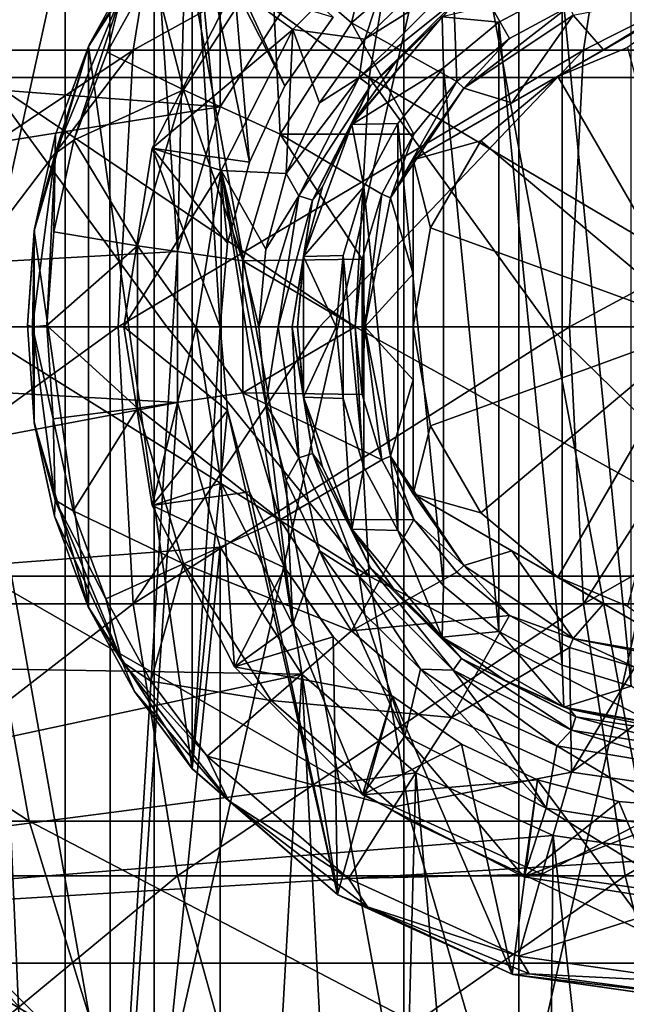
# Model space of a CAD drawing. Header units: metres. Extents: x 26 to 263, y -109 to 109.
# Tile 412 of 656: x 84.46 to 87.61, y -3.51 to 1.59. Entities that reach past the tile are written whole.
import ezdxf

# ---------------------------------------------------------------- set-up
doc = ezdxf.new("R2010")
doc.units = ezdxf.units.M
doc.layers.add('solid_500750', color=7, linetype='CONTINUOUS')

msp = doc.modelspace()

# ---------------------------------------------------------------- linework, layer by layer
at = {"layer": 'solid_500750'}
for points in [[(85.278091, 0.391668, 11.5), (84.695251, 9.066385, 11.5), (85.498596, 9.320136, 11.5)], [(85.498405, 1.142078, 11.5), (85.278091, 0.391668, 11.5), (85.498596, 9.320136, 11.5)], [(85.921898, 1.800979, 11.5), (85.498405, 1.142078, 11.5), (85.498596, 9.320136, 11.5)], [(83.916595, 8.743465, 11.5), (84.695251, 9.066385, 11.5), (84.695145, -9.066348, 11.5)], [(85.278091, 0.391668, 11.5), (84.695145, -9.066348, 11.5), (84.695251, 9.066385, 11.5)], [(83.916595, 8.743465, 11.5), (84.695145, -9.066348, 11.5), (83.916489, -8.743419, 11.5)], [(83.31263, -4.220759, -14.426236), (83.312439, 4.16214, -14.426835), (85.157562, 4.16214, -14.900583)], [(85.157677, -4.220759, -14.899963), (83.31263, -4.220759, -14.426236), (85.157562, 4.16214, -14.900583)], [(85.157677, -4.220759, -14.899963), (85.157562, 4.16214, -14.900583), (87.047516, 4.16214, -15.139339)], [(87.047554, -4.220759, -15.13871), (85.157677, -4.220759, -14.899963), (87.047516, 4.16214, -15.139339)], [(87.047554, -4.220759, -15.13871), (87.047516, 4.16214, -15.139339), (88.952484, 4.16214, -15.139339)], [(88.952446, -4.220759, -15.13871), (87.047554, -4.220759, -15.13871), (88.952484, 4.16214, -15.139339)], [(83.457756, 4.126902, -10.965952), (83.457993, -4.185025, -10.965374), (84.928116, -4.185025, -11.464415)], [(84.927956, 4.126902, -11.465018), (83.457756, 4.126902, -10.965952), (84.928116, -4.185025, -11.464415)], [(84.927956, 4.126902, -11.465018), (84.928116, -4.185025, -11.464415), (86.450806, -4.185025, -11.767296)], [(86.450722, 4.126902, -11.767916), (84.927956, 4.126902, -11.465018), (86.450806, -4.185025, -11.767296)], [(86.450722, 4.126902, -11.767916), (86.450806, -4.185025, -11.767296), (88, -4.185025, -11.868835)], [(88, 4.126902, -11.869461), (86.450722, 4.126902, -11.767916), (88, -4.185025, -11.868835)], [(85.277451, 2.847009, 83.041084), (83.229004, 2.847009, 79.829071), (82.985962, 1.435788, 79.969536)], [(85.047592, 1.435788, 83.202217), (85.277451, 2.847009, 83.041084), (82.985962, 1.435788, 79.969536)], [(87.598305, 2.847009, 86.062134), (85.277451, 2.847009, 83.041084), (85.047592, 1.435788, 83.202217)], [(87.383377, 1.435788, 86.242706), (87.598305, 2.847009, 86.062134), (85.047592, 1.435788, 83.202217)], [(90.173882, 2.847009, 88.869194), (87.598305, 2.847009, 86.062134), (87.383377, 1.435788, 86.242706)], [(89.975525, 1.435788, 89.067825), (90.173882, 2.847009, 88.869194), (87.383377, 1.435788, 86.242706)], [(84.508209, 2.563069, 79.089783), (84.279808, 1.293583, 79.221779), (82.807419, 2.563069, 75.825729)], [(86.271263, 1.293583, 82.344437), (84.279808, 1.293583, 79.221779), (84.508209, 2.563069, 79.089783)], [(86.487274, 2.563069, 82.193008), (86.271263, 1.293583, 82.344437), (84.508209, 2.563069, 79.089783)], [(88.52755, 1.293583, 85.281441), (86.271263, 1.293583, 82.344437), (86.487274, 2.563069, 82.193008)], [(88.72953, 2.563069, 85.111748), (88.52755, 1.293583, 85.281441), (86.487274, 2.563069, 82.193008)], [(86.180298, 1.576781, 10.094596), (85.763634, 1.93782, 10.370151), (86.400169, 2.489382, 10.370151)], [(86.180298, 1.576781, 10.094596), (86.400169, 2.489382, 10.370151), (86.698242, 2.025579, 10.094596)], [(85.354874, -2.292012, 11.5), (85.354874, 2.292012, 11.5), (84.816292, 1.453953, 11.5)], [(84.821999, 1.466389, 11.1), (84.816292, 1.453953, 11.5), (85.354874, 2.292012, 11.5)], [(85.064064, 1.905324, 11.1), (84.821999, 1.466389, 11.1), (85.354874, 2.292012, 11.5)], [(85.500031, 0, 11.5), (85.354874, 2.292012, 11.5), (85.354874, -2.292012, 11.5)], [(85.834938, 1.25, 11.5), (86.084816, 1.606864, 11.5), (85.354874, 2.292012, 11.5)], [(85.650818, 0.855169, 11.5), (85.834938, 1.25, 11.5), (85.354874, 2.292012, 11.5)], [(85.538025, 0.434218, 11.5), (85.650818, 0.855169, 11.5), (85.354874, 2.292012, 11.5)], [(85.500031, 0, 11.5), (85.538025, 0.434218, 11.5), (85.354874, 2.292012, 11.5)], [(85.876419, 1.543023, 15), (86.457184, 2.123742, 15), (85.572952, 1.763356, 14.783494)], [(86.249214, 1.491564, 15), (86.457184, 2.123742, 15), (85.876419, 1.543023, 15)], [(86.249214, 1.491564, 15), (86.537743, 1.77532, 15), (86.457184, 2.123742, 15)], [(86.180298, 1.576781, 10.094596), (86.698242, 2.025579, 10.094596), (86.727127, 1.27269, 10)], [(86.698242, 2.025579, 10.094596), (87.311256, 1.662988, 10), (86.999954, 1.496597, 10)], [(86.698242, 2.025579, 10.094596), (86.999954, 1.496597, 10), (86.727127, 1.27269, 10)], [(84.991135, 1.737171, 10.941886), (84.821999, 1.466389, 11.1), (85.064064, 1.905324, 11.1)], [(85.763634, 1.93782, 10.370151), (85.308281, 1.229268, 10.370151), (85.147942, 1.850887, 10.8)], [(85.809776, 1.000241, 10.094596), (85.308281, 1.229268, 10.370151), (85.763634, 1.93782, 10.370151)], [(85.809776, 1.000241, 10.094596), (85.763634, 1.93782, 10.370151), (86.180298, 1.576781, 10.094596)], [(85.308281, 1.229268, 10.370151), (84.912796, 1.424492, 10.8), (85.147942, 1.850887, 10.8)], [(84.991135, 1.737171, 10.941886), (85.147942, 1.850887, 10.8), (84.912796, 1.424492, 10.8)], [(87.629433, 1.863509, 18), (87.273056, 1.755425, 18), (87.629433, -1.863509, 18)], [(85.498405, 1.142078, 12.5), (85.921898, 1.800979, 12.5), (78.496536, 1.675065, 12.5)], [(85.498405, 1.142078, 12.5), (85.498405, 1.142078, 11.5), (85.921898, 1.800979, 11.5)], [(85.498405, 1.142078, 12.5), (85.921898, 1.800979, 11.5), (85.921898, 1.800979, 12.5)], [(84.991135, 1.737171, 10.941886), (84.740997, 0.968966, 10.8), (84.644043, 0.899226, 10.941886)], [(84.991135, 1.737171, 10.941886), (84.644043, 0.899226, 10.941886), (84.821999, 1.466389, 11.1)], [(84.991135, 1.737171, 10.941886), (84.912796, 1.424492, 10.8), (84.740997, 0.968966, 10.8)], [(85.146828, 0.927051, 12.788675), (85.572952, 1.763356, 12.788675), (85.650772, 0.85505, 12.5)], [(85.572952, 1.763356, 14.783494), (85.572952, 1.763356, 12.788675), (85.146828, 0.927051, 12.788675)], [(85.146828, 0.927051, 14.783494), (85.572952, 1.763356, 14.783494), (85.146828, 0.927051, 12.788675)], [(85.876419, 1.543023, 15), (85.572952, 1.763356, 14.783494), (85.146828, 0.927051, 14.783494)], [(85.572952, 1.763356, 12.788675), (86.084892, 1.606969, 12.5), (85.834938, 1.25, 12.5)], [(85.572952, 1.763356, 12.788675), (85.834938, 1.25, 12.5), (85.650772, 0.85505, 12.5)], [(86.706871, 1.779838, 15.026794), (86.249214, 1.491564, 15), (86.220161, 1.293128, 15.026794)], [(86.706871, 1.779838, 15.026794), (86.220161, 1.293128, 15.026794), (86.749931, 1.720571, 15.100091)], [(86.706871, 1.779838, 15.026794), (86.537743, 1.77532, 15), (86.249214, 1.491564, 15)], [(86.650146, 1.608693, 17.799999), (86.944588, 1.579882, 18), (87.273056, 1.755425, 18)], [(87.273056, 1.755425, 18), (86.944588, 1.579882, 18), (87.273056, -1.755425, 18)], [(87.273056, 1.755425, 18), (87.273056, -1.755425, 18), (87.629433, -1.863509, 18)], [(87.330383, 1.616794, 10), (88, 1.75, 10), (87.487656, 1.43625, 10.225127)], [(88, 1.75, 10), (88, 1.732051, 10.017949), (87.487656, 1.43625, 10.225127)], [(86.220161, 1.293128, 15.026794), (86.279427, 1.250068, 15.100091), (86.749931, 1.720571, 15.100091)], [(86.749931, 1.720571, 15.100091), (86.279427, 1.250068, 15.100091), (86.664825, 1.620895, 15.2)], [(88, 1.732051, 13.5), (87.25, 1.299038, 13.5), (86.5, 0.866025, 10.017949)], [(88, 1.732051, 13.5), (86.5, 0.866025, 10.017949), (87.012344, 1.161827, 10.225127)], [(88, 1.732051, 13.5), (87.012344, 1.161827, 10.225127), (87.487656, 1.43625, 10.225127)], [(88, 1.732051, 13.5), (87.611778, 1.448857, 13.5), (87.25, 1.299038, 13.5)], [(88, 1.732051, 13.5), (87.487656, 1.43625, 10.225127), (88, 1.732051, 10.017949)], [(85.498405, 1.142078, 12.5), (78.496536, 1.675065, 12.5), (78.349998, 0, 12.5)], [(87.311256, 1.662988, 10), (87.330383, 1.616794, 10), (86.762489, 1.237337, 10)], [(86.999954, 1.496597, 10), (87.311256, 1.662988, 10), (86.762489, 1.237337, 10)], [(86.084892, 1.606969, 12.5), (86.084816, 1.606864, 11.5), (85.834938, 1.25, 11.5)], [(85.834938, 1.25, 12.5), (86.084892, 1.606969, 12.5), (85.834938, 1.25, 11.5)], [(86.181343, 1.05, 17.799999), (86.656647, 1.343615, 18), (86.650146, 1.608693, 17.799999)], [(86.181343, 1.05, 17.799999), (86.650146, 1.608693, 17.799999), (86.187599, 1.060756, 15.2)], [(86.650146, 1.608693, 17.799999), (86.401459, 1.361863, 15.2), (86.187599, 1.060756, 15.2)], [(86.279427, 1.250068, 15.100091), (86.401459, 1.361863, 15.2), (86.664825, 1.620895, 15.2)], [(86.650146, 1.608693, 17.799999), (86.664825, 1.620895, 15.2), (86.401459, 1.361863, 15.2)], [(86.650146, 1.608693, 17.799999), (86.656647, 1.343615, 18), (86.944588, 1.579882, 18)], [(86.762489, 1.237337, 10), (87.330383, 1.616794, 10), (87.012344, 1.161827, 10.225127)], [(87.330383, 1.616794, 10), (87.487656, 1.43625, 10.225127), (87.012344, 1.161827, 10.225127)], [(85.503525, 0.811228, 15), (85.876419, 1.543023, 15), (85.146828, 0.927051, 14.783494)], [(85.841751, 0.79489, 15), (85.876419, 1.543023, 15), (85.503525, 0.811228, 15)], [(85.809776, 1.000241, 10.094596), (86.180298, 1.576781, 10.094596), (86.503319, 0.999968, 10)], [(85.841751, 0.79489, 15), (86.014969, 1.161691, 15), (85.876419, 1.543023, 15)], [(86.014969, 1.161691, 15), (86.249214, 1.491564, 15), (85.876419, 1.543023, 15)], [(86.180298, 1.576781, 10.094596), (86.727127, 1.27269, 10), (86.503319, 0.999968, 10)], [(86.944588, 1.579882, 18), (86.656647, 1.343615, 18), (86.944588, -1.579882, 18)], [(86.944588, 1.579882, 18), (86.944588, -1.579882, 18), (87.273056, -1.755425, 18)], [(86.220161, 1.293128, 15.026794), (86.249214, 1.491564, 15), (86.014969, 1.161691, 15)], [(86.727127, 1.27269, 10), (86.999954, 1.496597, 10), (86.762489, 1.237337, 10)], [(85.047592, 1.435788, 83.202217), (82.904488, 0, 80.016624), (83.959702, 0, 81.749031)], [(85.047592, 1.435788, 83.202217), (82.985962, 1.435788, 79.969536), (82.904488, 0, 80.016624)], [(85.047592, 1.435788, 83.202217), (83.959702, 0, 81.749031), (84.970528, 0, 83.256233)], [(84.816292, -1.453953, 11.5), (84.816292, 1.453953, 11.5), (84.535622, 0.498102, 11.5)], [(84.537064, 0.508, 11.1), (84.535622, 0.498102, 11.5), (84.816292, 1.453953, 11.5)], [(84.645142, 0.997465, 11.1), (84.537064, 0.508, 11.1), (84.816292, 1.453953, 11.5)], [(84.644043, 0.899226, 10.941886), (84.645142, 0.997465, 11.1), (84.821999, 1.466389, 11.1)], [(84.821999, 1.466389, 11.1), (84.645142, 0.997465, 11.1), (84.816292, 1.453953, 11.5)], [(85.354874, -2.292012, 11.5), (84.816292, 1.453953, 11.5), (84.816292, -1.453953, 11.5)], [(87.383377, 1.435788, 86.242706), (84.970528, 0, 83.256233), (86.014687, 0, 84.683846)], [(87.383377, 1.435788, 86.242706), (85.047592, 1.435788, 83.202217), (84.970528, 0, 83.256233)], [(87.383377, 1.435788, 86.242706), (86.014687, 0, 84.683846), (87.311325, 0, 86.303238)], [(87.25, 1.299038, 13.5), (87.611778, 1.448857, 13.5), (88, 0, 14.366025)], [(89.975525, 1.435788, 89.067825), (87.311325, 0, 86.303238), (88.301628, 0, 87.44175)], [(89.975525, 1.435788, 89.067825), (87.383377, 1.435788, 86.242706), (87.311325, 0, 86.303238)], [(85.308281, 1.229268, 10.370151), (84.740997, 0.968966, 10.8), (84.912796, 1.424492, 10.8)], [(86.181343, 1.05, 17.799999), (86.420326, 1.055696, 18), (86.656647, 1.343615, 18)], [(86.279427, 1.250068, 15.100091), (86.187599, 1.060756, 15.2), (86.401459, 1.361863, 15.2)], [(86.656647, 1.343615, 18), (86.420326, 1.055696, 18), (86.656647, -1.343615, 18)], [(86.656647, 1.343615, 18), (86.656647, -1.343615, 18), (86.944588, -1.579882, 18)], [(85.222443, 0, 80.9394), (84.203194, 0, 79.26606), (84.279808, 1.293583, 79.221779)], [(86.198807, 0, 82.395226), (85.222443, 0, 80.9394), (84.279808, 1.293583, 79.221779)], [(86.271263, 1.293583, 82.344437), (86.198807, 0, 82.395226), (84.279808, 1.293583, 79.221779)], [(86.220161, 1.293128, 15.026794), (86.014969, 1.161691, 15), (85.841751, 0.79489, 15)], [(86.220161, 1.293128, 15.026794), (85.841751, 0.79489, 15), (85.907677, 0.679837, 15.026794)], [(86.220161, 1.293128, 15.026794), (85.907677, 0.679837, 15.026794), (86.279427, 1.250068, 15.100091)], [(87.207367, 0, 83.77417), (86.198807, 0, 82.395226), (86.271263, 1.293583, 82.344437)], [(88.459808, 0, 85.338356), (87.207367, 0, 83.77417), (86.271263, 1.293583, 82.344437)], [(88.52755, 1.293583, 85.281441), (88.459808, 0, 85.338356), (86.271263, 1.293583, 82.344437)], [(86.5, 0.866025, 13.5), (87.25, 1.299038, 13.5), (86.850937, 0.964181, 13.5)], [(86.5, 0.866025, 13.5), (86.5, 0.866025, 10.017949), (87.25, 1.299038, 13.5)], [(86.850937, 0.964181, 13.5), (87.25, 1.299038, 13.5), (88, 0, 14.366025)], [(85.308281, 1.229268, 10.370151), (85.070984, 0.421129, 10.370151), (84.740997, 0.968966, 10.8)], [(85.616699, 0.342667, 10.094596), (85.070984, 0.421129, 10.370151), (85.308281, 1.229268, 10.370151)], [(85.616699, 0.342667, 10.094596), (85.308281, 1.229268, 10.370151), (85.809776, 1.000241, 10.094596)], [(85.650772, 0.85505, 12.5), (85.834938, 1.25, 12.5), (85.650818, 0.855169, 11.5)], [(85.834938, 1.25, 12.5), (85.834938, 1.25, 11.5), (85.650818, 0.855169, 11.5)], [(85.907677, 0.679837, 15.026794), (85.977348, 0.6572, 15.100091), (86.279427, 1.250068, 15.100091)], [(86.279427, 1.250068, 15.100091), (85.977348, 0.6572, 15.100091), (86.187599, 1.060756, 15.2)], [(86.727127, 1.27269, 10), (86.762489, 1.237337, 10), (86.383255, 0.669794, 10)], [(86.503319, 0.999968, 10), (86.727127, 1.27269, 10), (86.383255, 0.669794, 10)], [(86.383255, 0.669794, 10), (86.762489, 1.237337, 10), (86.5, 0.866025, 10.017949)], [(86.762489, 1.237337, 10), (87.012344, 1.161827, 10.225127), (86.5, 0.866025, 10.017949)], [(85.278091, 0.391668, 12.5), (85.498405, 1.142078, 12.5), (78.349998, 0, 12.5)], [(85.278091, 0.391668, 12.5), (85.278091, 0.391668, 11.5), (85.498405, 1.142078, 11.5)], [(85.278091, 0.391668, 12.5), (85.498405, 1.142078, 11.5), (85.498405, 1.142078, 12.5)], [(85.9319, 0.364661, 17.799999), (86.244713, 0.72719, 18), (86.181343, 1.05, 17.799999)], [(85.9319, 0.364661, 17.799999), (86.181343, 1.05, 17.799999), (85.932594, 0.368565, 15.2)], [(86.181343, 1.05, 17.799999), (86.029442, 0.725888, 15.2), (85.932594, 0.368565, 15.2)], [(85.977348, 0.6572, 15.100091), (86.029442, 0.725888, 15.2), (86.187599, 1.060756, 15.2)], [(86.181343, 1.05, 17.799999), (86.187599, 1.060756, 15.2), (86.029442, 0.725888, 15.2)], [(86.181343, 1.05, 17.799999), (86.244713, 0.72719, 18), (86.420326, 1.055696, 18)], [(86.420326, 1.055696, 18), (86.244713, 0.72719, 18), (86.420326, -1.055696, 18)], [(86.420326, 1.055696, 18), (86.420326, -1.055696, 18), (86.656647, -1.343615, 18)], [(84.644043, 0.899226, 10.941886), (84.537064, 0.508, 11.1), (84.645142, 0.997465, 11.1)], [(85.616699, 0.342667, 10.094596), (85.809776, 1.000241, 10.094596), (86.234634, 0.351265, 10)], [(85.809776, 1.000241, 10.094596), (86.503319, 0.999968, 10), (86.337067, 0.688931, 10)], [(85.809776, 1.000241, 10.094596), (86.337067, 0.688931, 10), (86.234634, 0.351265, 10)], [(86.337067, 0.688931, 10), (86.503319, 0.999968, 10), (86.383255, 0.669794, 10)], [(85.070984, 0.421129, 10.370151), (84.636002, 0.493486, 10.8), (84.740997, 0.968966, 10.8)], [(84.644043, 0.899226, 10.941886), (84.740997, 0.968966, 10.8), (84.636002, 0.493486, 10.8)], [(85, 0, 12.788675), (85.146828, 0.927051, 12.788675), (85.5, 0, 12.5)], [(85.146828, 0.927051, 14.783494), (85.146828, 0.927051, 12.788675), (85, 0, 12.788675)], [(85, 0, 14.783494), (85.146828, 0.927051, 14.783494), (85, 0, 12.788675)], [(85.503525, 0.811228, 15), (85.146828, 0.927051, 14.783494), (85, 0, 14.783494)], [(85.146828, 0.927051, 12.788675), (85.650772, 0.85505, 12.5), (85.537979, 0.43412, 12.5)], [(85.146828, 0.927051, 12.788675), (85.537979, 0.43412, 12.5), (85.5, 0, 12.5)], [(86.5, 0.866025, 13.5), (86.850937, 0.964181, 13.5), (86.590462, 0.51303, 13.5)], [(86.590462, 0.51303, 13.5), (86.850937, 0.964181, 13.5), (88, 0, 14.366025)], [(84.644043, 0.899226, 10.941886), (84.600006, 0.007945, 10.8), (84.525658, 0, 10.941886)], [(84.644043, 0.899226, 10.941886), (84.525658, 0, 10.941886), (84.537064, 0.508, 11.1)], [(84.644043, 0.899226, 10.941886), (84.636002, 0.493486, 10.8), (84.600006, 0.007945, 10.8)], [(85.537979, 0.43412, 12.5), (85.650772, 0.85505, 12.5), (85.538025, 0.434218, 11.5)], [(85.650772, 0.85505, 12.5), (85.650818, 0.855169, 11.5), (85.538025, 0.434218, 11.5)], [(86.383255, 0.669794, 10), (86.5, 0.866025, 10.017949), (86.5, 0.274329, 10.225144)], [(86.5, 0.866025, 13.5), (86.590462, 0.51303, 13.5), (86.5, 0, 13.5)], [(86.5, 0.866025, 13.5), (86.5, 0, 13.5), (86.5, -0.866025, 10.017949)], [(86.5, 0.866025, 13.5), (86.5, -0.866025, 10.017949), (86.5, -0.274328, 10.225144)], [(86.5, 0.866025, 13.5), (86.5, -0.274328, 10.225144), (86.5, 0.274329, 10.225144)], [(86.5, 0.866025, 13.5), (86.5, 0.274329, 10.225144), (86.5, 0.866025, 10.017949)], [(85.375031, 0, 15), (85.503525, 0.811228, 15), (85, 0, 14.783494)], [(85.503525, -0.811228, 15), (85.503525, 0.811228, 15), (85.375031, 0, 15)], [(85.876419, -1.543023, 15), (85.503525, 0.811228, 15), (85.503525, -0.811228, 15)], [(85.735649, -0.403339, 15), (85.503525, 0.811228, 15), (85.876419, -1.543023, 15)], [(85.735687, 0.403557, 15), (85.841751, 0.79489, 15), (85.503525, 0.811228, 15)], [(85.699997, 0.00011, 15), (85.735687, 0.403557, 15), (85.503525, 0.811228, 15)], [(85.735649, -0.403339, 15), (85.699997, 0.00011, 15), (85.503525, 0.811228, 15)], [(85.907677, 0.679837, 15.026794), (85.841751, 0.79489, 15), (85.735687, 0.403557, 15)], [(85.9319, 0.364661, 17.799999), (86.136566, 0.370722, 18), (86.244713, 0.72719, 18)], [(85.977348, 0.6572, 15.100091), (85.932594, 0.368565, 15.2), (86.029442, 0.725888, 15.2)], [(86.244713, 0.72719, 18), (86.136566, 0.370722, 18), (86.244713, -0.72719, 18)], [(86.244713, 0.72719, 18), (86.244713, -0.72719, 18), (86.420326, -1.055696, 18)], [(85.907677, 0.679837, 15.026794), (85.735687, 0.403557, 15), (85.699997, 0.00011, 15)], [(85.907677, 0.679837, 15.026794), (85.699997, 0.00011, 15), (85.800003, 0, 15.026794)], [(85.907677, 0.679837, 15.026794), (85.800003, 0, 15.026794), (85.977348, 0.6572, 15.100091)], [(86.234634, 0.351265, 10), (86.337067, 0.688931, 10), (86.250031, 0, 10)], [(86.337067, 0.688931, 10), (86.383255, 0.669794, 10), (86.250031, 0, 10)], [(86.250031, 0, 10), (86.383255, 0.669794, 10), (86.5, 0.274329, 10.225144)], [(85.800003, 0, 15.026794), (85.87326, 0, 15.100091), (85.977348, 0.6572, 15.100091)], [(85.977348, 0.6572, 15.100091), (85.87326, 0, 15.100091), (85.932594, 0.368565, 15.2)], [(86.5, 0, 13.5), (86.590462, 0.51303, 13.5), (88, 0, 14.366025)], [(84.537064, 0.508, 11.1), (84.500008, 0.008179, 11.1), (84.535622, 0.498102, 11.5)], [(84.525658, 0, 10.941886), (84.500008, 0.008179, 11.1), (84.537064, 0.508, 11.1)], [(84.500008, 0.008179, 11.1), (84.534737, -0.491871, 11.1), (84.535622, 0.498102, 11.5)], [(84.534737, -0.491871, 11.1), (84.535622, -0.498102, 11.5), (84.535622, 0.498102, 11.5)], [(84.816292, -1.453953, 11.5), (84.535622, 0.498102, 11.5), (84.535622, -0.498102, 11.5)], [(85.070984, 0.421129, 10.370151), (84.600006, 0.007945, 10.8), (84.636002, 0.493486, 10.8)], [(85.070984, 0.421129, 10.370151), (85.070984, -0.421129, 10.370151), (84.600006, 0.007945, 10.8)], [(85.616699, -0.342667, 10.094596), (85.070984, -0.421129, 10.370151), (85.070984, 0.421129, 10.370151)], [(85.616699, -0.342667, 10.094596), (85.070984, 0.421129, 10.370151), (85.616699, 0.342667, 10.094596)], [(85.5, 0, 12.5), (85.537979, 0.43412, 12.5), (85.500031, 0, 11.5)], [(85.537979, 0.43412, 12.5), (85.538025, 0.434218, 11.5), (85.500031, 0, 11.5)], [(85.278091, -0.391668, 12.5), (85.278091, 0.391668, 12.5), (78.349998, 0, 12.5)], [(85.278091, 0.391668, 11.5), (85.278091, -0.391668, 11.5), (84.695145, -9.066348, 11.5)], [(85.278091, -0.391668, 12.5), (85.278091, -0.391668, 11.5), (85.278091, 0.391668, 11.5)], [(85.278091, -0.391668, 12.5), (85.278091, 0.391668, 11.5), (85.278091, 0.391668, 12.5)], [(85.87326, 0, 15.100091), (85.900002, 0.000105, 15.2), (85.932594, 0.368565, 15.2)], [(85.9319, 0.364661, 17.799999), (85.932594, 0.368565, 15.2), (85.900002, 0.000105, 15.2)], [(85.9319, -0.364661, 17.799999), (85.9319, 0.364661, 17.799999), (85.900002, 0.000105, 15.2)], [(85.9319, 0.364661, 17.799999), (86.100052, 0, 18), (86.136566, 0.370722, 18)], [(85.9319, -0.364661, 17.799999), (86.100052, 0, 18), (85.9319, 0.364661, 17.799999)], [(86.136566, 0.370722, 18), (86.100052, 0, 18), (86.136566, -0.370722, 18)], [(86.136566, 0.370722, 18), (86.136566, -0.370722, 18), (86.244713, -0.72719, 18)], [(85.616699, 0.342667, 10.094596), (86.234634, 0.351265, 10), (86.200035, 0, 10)], [(85.616699, -0.342667, 10.094596), (85.616699, 0.342667, 10.094596), (86.200035, 0, 10)], [(86.234634, -0.351265, 10), (86.200035, 0, 10), (86.234634, 0.351265, 10)], [(86.234634, -0.351265, 10), (86.234634, 0.351265, 10), (86.250031, 0, 10)], [(86.250031, 0, 10), (86.5, 0.274329, 10.225144), (86.5, -0.274328, 10.225144)], [(86.271263, -1.293583, 82.344437), (84.203194, 0, 79.26606), (85.222443, 0, 80.9394)], [(86.271263, -1.293583, 82.344437), (84.279808, -1.293583, 79.221779), (84.203194, 0, 79.26606)], [(84.525658, 0, 10.941886), (84.534737, -0.491871, 11.1), (84.500008, 0.008179, 11.1)], [(84.525658, 0, 10.941886), (84.600006, 0.007945, 10.8), (84.633743, -0.477817, 10.8)], [(85.070984, -0.421129, 10.370151), (84.633743, -0.477817, 10.8), (84.600006, 0.007945, 10.8)], [(85, 0, 12.788675), (85.5, 0, 12.5), (85.537979, -0.43412, 12.5)], [(85.146828, -0.927051, 12.788675), (85, 0, 12.788675), (85.537979, -0.43412, 12.5)], [(85, 0, 14.783494), (85, 0, 12.788675), (85.146828, -0.927051, 12.788675)], [(85.146828, -0.927051, 14.783494), (85, 0, 14.783494), (85.146828, -0.927051, 12.788675)], [(85.375031, 0, 15), (85, 0, 14.783494), (85.146828, -0.927051, 14.783494)], [(86.271263, -1.293583, 82.344437), (85.222443, 0, 80.9394), (86.198807, 0, 82.395226)], [(85.5, 0, 12.5), (85.500031, 0, 11.5), (85.538025, -0.434218, 11.5)], [(85.537979, -0.43412, 12.5), (85.5, 0, 12.5), (85.538025, -0.434218, 11.5)], [(85.800003, 0, 15.026794), (85.699997, 0.00011, 15), (85.735649, -0.403339, 15)], [(85.87326, 0, 15.100091), (85.932556, -0.368359, 15.2), (85.900002, 0.000105, 15.2)], [(85.9319, -0.364661, 17.799999), (85.900002, 0.000105, 15.2), (85.932556, -0.368359, 15.2)], [(88.52755, -1.293583, 85.281441), (86.198807, 0, 82.395226), (87.207367, 0, 83.77417)], [(88.52755, -1.293583, 85.281441), (86.271263, -1.293583, 82.344437), (86.198807, 0, 82.395226)], [(86.590462, -0.51303, 13.5), (86.5, 0, 13.5), (88, 0, 14.366025)], [(86.850937, -0.964181, 13.5), (86.590462, -0.51303, 13.5), (88, 0, 14.366025)], [(87.25, -1.299038, 13.5), (86.850937, -0.964181, 13.5), (88, 0, 14.366025)], [(88.52755, -1.293583, 85.281441), (87.207367, 0, 83.77417), (88.459808, 0, 85.338356)], [(87.611778, -1.448857, 13.5), (87.25, -1.299038, 13.5), (88, 0, 14.366025)], [(85.278091, -0.391668, 12.5), (78.349998, 0, 12.5), (78.496536, -1.675065, 12.5)], [(84.970528, 0, 83.256233), (83.959702, 0, 81.749031), (82.985962, -1.435788, 79.969536)], [(85.047592, -1.435788, 83.202217), (84.970528, 0, 83.256233), (82.985962, -1.435788, 79.969536)], [(84.525658, 0, 10.941886), (84.633743, -0.477817, 10.8), (84.644043, -0.899226, 10.941886)], [(84.525658, 0, 10.941886), (84.644043, -0.899226, 10.941886), (84.534737, -0.491871, 11.1)], [(86.014687, 0, 84.683846), (84.970528, 0, 83.256233), (85.047592, -1.435788, 83.202217)], [(87.311325, 0, 86.303238), (86.014687, 0, 84.683846), (85.047592, -1.435788, 83.202217)], [(87.383377, -1.435788, 86.242706), (87.311325, 0, 86.303238), (85.047592, -1.435788, 83.202217)], [(85.503525, -0.811228, 15), (85.375031, 0, 15), (85.146828, -0.927051, 14.783494)], [(85.538025, -0.434218, 11.5), (85.500031, 0, 11.5), (85.354874, -2.292012, 11.5)], [(85.616699, -0.342667, 10.094596), (86.200035, 0, 10), (86.234634, -0.351265, 10)], [(85.800003, 0, 15.026794), (85.735649, -0.403339, 15), (85.907677, -0.679837, 15.026794)], [(85.800003, 0, 15.026794), (85.907677, -0.679837, 15.026794), (85.87326, 0, 15.100091)], [(85.87326, 0, 15.100091), (85.977348, -0.6572, 15.100091), (85.932556, -0.368359, 15.2)], [(85.907677, -0.679837, 15.026794), (85.977348, -0.6572, 15.100091), (85.87326, 0, 15.100091)], [(85.9319, -0.364661, 17.799999), (86.136566, -0.370722, 18), (86.100052, 0, 18)], [(86.337067, -0.688931, 10), (86.234634, -0.351265, 10), (86.250031, 0, 10)], [(86.383255, -0.669794, 10), (86.250031, 0, 10), (86.5, -0.274328, 10.225144)], [(86.337067, -0.688931, 10), (86.250031, 0, 10), (86.383255, -0.669794, 10)], [(86.5, -0.866025, 13.5), (86.5, 0, 13.5), (86.590462, -0.51303, 13.5)], [(86.5, -0.866025, 13.5), (86.5, -0.866025, 10.017949), (86.5, 0, 13.5)], [(88.301628, 0, 87.44175), (87.311325, 0, 86.303238), (87.383377, -1.435788, 86.242706)], [(89.909027, 0, 89.134415), (88.301628, 0, 87.44175), (87.383377, -1.435788, 86.242706)], [(89.975525, -1.435788, 89.067825), (89.909027, 0, 89.134415), (87.383377, -1.435788, 86.242706)], [(86.383255, -0.669794, 10), (86.5, -0.274328, 10.225144), (86.5, -0.866025, 10.017949)], [(85.809776, -1.000241, 10.094596), (85.070984, -0.421129, 10.370151), (85.616699, -0.342667, 10.094596)], [(85.616699, -0.342667, 10.094596), (86.234634, -0.351265, 10), (86.337067, -0.688931, 10)], [(85.809776, -1.000241, 10.094596), (85.616699, -0.342667, 10.094596), (86.337067, -0.688931, 10)], [(85.498405, -1.142078, 12.5), (85.278091, -0.391668, 12.5), (78.496536, -1.675065, 12.5)], [(85.278091, -0.391668, 11.5), (85.498405, -1.142078, 11.5), (84.695145, -9.066348, 11.5)], [(85.498405, -1.142078, 12.5), (85.498405, -1.142078, 11.5), (85.278091, -0.391668, 11.5)], [(85.498405, -1.142078, 12.5), (85.278091, -0.391668, 11.5), (85.278091, -0.391668, 12.5)], [(85.841675, -0.79468, 15), (85.735649, -0.403339, 15), (85.876419, -1.543023, 15)], [(85.907677, -0.679837, 15.026794), (85.735649, -0.403339, 15), (85.841675, -0.79468, 15)], [(86.181343, -1.05, 17.799999), (86.136566, -0.370722, 18), (85.9319, -0.364661, 17.799999)], [(85.9319, -0.364661, 17.799999), (85.932556, -0.368359, 15.2), (86.029373, -0.72569, 15.2)], [(86.181343, -1.05, 17.799999), (85.9319, -0.364661, 17.799999), (86.029373, -0.72569, 15.2)], [(85.977348, -0.6572, 15.100091), (86.029373, -0.72569, 15.2), (85.932556, -0.368359, 15.2)], [(86.181343, -1.05, 17.799999), (86.244713, -0.72719, 18), (86.136566, -0.370722, 18)], [(85.070984, -0.421129, 10.370151), (84.736511, -0.953748, 10.8), (84.633743, -0.477817, 10.8)], [(85.070984, -0.421129, 10.370151), (85.308281, -1.229268, 10.370151), (84.736511, -0.953748, 10.8)], [(85.809776, -1.000241, 10.094596), (85.308281, -1.229268, 10.370151), (85.070984, -0.421129, 10.370151)], [(85.146828, -0.927051, 12.788675), (85.537979, -0.43412, 12.5), (85.650772, -0.85505, 12.5)], [(85.538025, -0.434218, 11.5), (85.354874, -2.292012, 11.5), (86.107758, -2.944387, 11.5)], [(85.537979, -0.43412, 12.5), (85.538025, -0.434218, 11.5), (85.650818, -0.855169, 11.5)], [(85.650772, -0.85505, 12.5), (85.537979, -0.43412, 12.5), (85.650818, -0.855169, 11.5)], [(85.650818, -0.855169, 11.5), (85.538025, -0.434218, 11.5), (86.107758, -2.944387, 11.5)], [(84.534737, -0.491871, 11.1), (84.640526, -0.981799, 11.1), (84.535622, -0.498102, 11.5)], [(84.644043, -0.899226, 10.941886), (84.640526, -0.981799, 11.1), (84.534737, -0.491871, 11.1)], [(84.815224, -1.451622, 11.1), (84.816292, -1.453953, 11.5), (84.535622, -0.498102, 11.5)], [(84.640526, -0.981799, 11.1), (84.815224, -1.451622, 11.1), (84.535622, -0.498102, 11.5)], [(84.644043, -0.899226, 10.941886), (84.633743, -0.477817, 10.8), (84.736511, -0.953748, 10.8)], [(86.5, -0.866025, 13.5), (86.590462, -0.51303, 13.5), (86.850937, -0.964181, 13.5)], [(85.907677, -0.679837, 15.026794), (86.220161, -1.293128, 15.026794), (85.977348, -0.6572, 15.100091)], [(85.977348, -0.6572, 15.100091), (86.279427, -1.250068, 15.100091), (86.029373, -0.72569, 15.2)], [(86.220161, -1.293128, 15.026794), (86.279427, -1.250068, 15.100091), (85.977348, -0.6572, 15.100091)], [(85.809776, -1.000241, 10.094596), (86.337067, -0.688931, 10), (86.503319, -0.999968, 10)], [(85.907677, -0.679837, 15.026794), (85.841675, -0.79468, 15), (86.014854, -1.1615, 15)], [(85.907677, -0.679837, 15.026794), (86.014854, -1.1615, 15), (86.220161, -1.293128, 15.026794)], [(86.503319, -0.999968, 10), (86.337067, -0.688931, 10), (86.383255, -0.669794, 10)], [(86.762489, -1.237337, 10), (86.383255, -0.669794, 10), (86.5, -0.866025, 10.017949)], [(86.503319, -0.999968, 10), (86.383255, -0.669794, 10), (86.762489, -1.237337, 10)], [(86.181343, -1.05, 17.799999), (86.029373, -0.72569, 15.2), (86.187492, -1.060576, 15.2)], [(86.279427, -1.250068, 15.100091), (86.187492, -1.060576, 15.2), (86.029373, -0.72569, 15.2)], [(86.181343, -1.05, 17.799999), (86.420326, -1.055696, 18), (86.244713, -0.72719, 18)], [(85.503525, -0.811228, 15), (85.146828, -0.927051, 14.783494), (85.572952, -1.763356, 14.783494)], [(85.876419, -1.543023, 15), (85.503525, -0.811228, 15), (85.572952, -1.763356, 14.783494)], [(86.014854, -1.1615, 15), (85.841675, -0.79468, 15), (85.876419, -1.543023, 15)], [(85.146828, -0.927051, 12.788675), (85.650772, -0.85505, 12.5), (85.834938, -1.25, 12.5)], [(85.650772, -0.85505, 12.5), (85.650818, -0.855169, 11.5), (85.834938, -1.25, 11.5)], [(85.834938, -1.25, 12.5), (85.650772, -0.85505, 12.5), (85.834938, -1.25, 11.5)], [(85.834938, -1.25, 11.5), (85.650818, -0.855169, 11.5), (86.107758, -2.944387, 11.5)], [(86.5, -0.866025, 13.5), (86.850937, -0.964181, 13.5), (87.25, -1.299038, 13.5)], [(86.5, -0.866025, 13.5), (87.25, -1.299038, 13.5), (88, -1.732051, 10.017949)], [(86.5, -0.866025, 13.5), (88, -1.732051, 10.017949), (87.487656, -1.43625, 10.225127)], [(86.5, -0.866025, 13.5), (87.487656, -1.43625, 10.225127), (87.012344, -1.161826, 10.225127)], [(86.762489, -1.237337, 10), (86.5, -0.866025, 10.017949), (87.012344, -1.161826, 10.225127)], [(86.5, -0.866025, 13.5), (87.012344, -1.161826, 10.225127), (86.5, -0.866025, 10.017949)], [(84.644043, -0.899226, 10.941886), (84.991135, -1.737171, 10.941886), (84.640526, -0.981799, 11.1)], [(84.644043, -0.899226, 10.941886), (84.736511, -0.953748, 10.8), (84.906219, -1.410147, 10.8)], [(84.644043, -0.899226, 10.941886), (84.906219, -1.410147, 10.8), (84.991135, -1.737171, 10.941886)], [(85.308281, -1.229268, 10.370151), (84.906219, -1.410147, 10.8), (84.736511, -0.953748, 10.8)], [(85.572952, -1.763356, 12.788675), (85.146828, -0.927051, 12.788675), (85.834938, -1.25, 12.5)], [(85.146828, -0.927051, 14.783494), (85.146828, -0.927051, 12.788675), (85.572952, -1.763356, 12.788675)], [(85.572952, -1.763356, 14.783494), (85.146828, -0.927051, 14.783494), (85.572952, -1.763356, 12.788675)], [(84.991135, -1.737171, 10.941886), (84.815224, -1.451622, 11.1), (84.640526, -0.981799, 11.1)], [(86.180298, -1.576781, 10.094596), (85.308281, -1.229268, 10.370151), (85.809776, -1.000241, 10.094596)], [(86.180298, -1.576781, 10.094596), (85.809776, -1.000241, 10.094596), (86.503319, -0.999968, 10)], [(86.180298, -1.576781, 10.094596), (86.503319, -0.999968, 10), (86.727127, -1.27269, 10)], [(86.727127, -1.27269, 10), (86.503319, -0.999968, 10), (86.762489, -1.237337, 10)], [(86.650146, -1.608693, 17.799999), (86.420326, -1.055696, 18), (86.181343, -1.05, 17.799999)], [(86.181343, -1.05, 17.799999), (86.187492, -1.060576, 15.2), (86.401329, -1.361706, 15.2)], [(86.650146, -1.608693, 17.799999), (86.181343, -1.05, 17.799999), (86.401329, -1.361706, 15.2)], [(86.279427, -1.250068, 15.100091), (86.401329, -1.361706, 15.2), (86.187492, -1.060576, 15.2)], [(86.650146, -1.608693, 17.799999), (86.656647, -1.343615, 18), (86.420326, -1.055696, 18)], [(85.921898, -1.800979, 12.5), (85.498405, -1.142078, 12.5), (78.496536, -1.675065, 12.5)], [(85.498405, -1.142078, 11.5), (85.498497, -9.320108, 11.5), (84.695145, -9.066348, 11.5)], [(85.498405, -1.142078, 11.5), (85.921898, -1.800979, 11.5), (85.498497, -9.320108, 11.5)], [(85.921898, -1.800979, 12.5), (85.921898, -1.800979, 11.5), (85.498405, -1.142078, 11.5)], [(85.921898, -1.800979, 12.5), (85.498405, -1.142078, 11.5), (85.498405, -1.142078, 12.5)], [(86.014854, -1.1615, 15), (85.876419, -1.543023, 15), (86.457184, -2.123742, 15)], [(86.249069, -1.491398, 15), (86.014854, -1.1615, 15), (86.457184, -2.123742, 15)], [(86.220161, -1.293128, 15.026794), (86.014854, -1.1615, 15), (86.249069, -1.491398, 15)], [(87.330383, -1.616794, 10), (86.762489, -1.237337, 10), (87.012344, -1.161826, 10.225127)], [(87.330383, -1.616794, 10), (87.012344, -1.161826, 10.225127), (87.487656, -1.43625, 10.225127)], [(85.308281, -1.229268, 10.370151), (85.139381, -1.837619, 10.8), (84.906219, -1.410147, 10.8)], [(85.308281, -1.229268, 10.370151), (85.763634, -1.93782, 10.370151), (85.139381, -1.837619, 10.8)], [(86.180298, -1.576781, 10.094596), (85.763634, -1.93782, 10.370151), (85.308281, -1.229268, 10.370151)], [(85.572952, -1.763356, 12.788675), (85.834938, -1.25, 12.5), (86.084892, -1.606969, 12.5)], [(86.084816, -1.606864, 11.5), (85.834938, -1.25, 11.5), (86.107758, -2.944387, 11.5)], [(85.834938, -1.25, 12.5), (85.834938, -1.25, 11.5), (86.084816, -1.606864, 11.5)], [(86.084892, -1.606969, 12.5), (85.834938, -1.25, 12.5), (86.084816, -1.606864, 11.5)], [(86.180298, -1.576781, 10.094596), (86.727127, -1.27269, 10), (86.999954, -1.496597, 10)], [(86.220161, -1.293128, 15.026794), (86.706871, -1.779838, 15.026794), (86.279427, -1.250068, 15.100091)], [(86.279427, -1.250068, 15.100091), (86.749931, -1.720571, 15.100091), (86.401329, -1.361706, 15.2)], [(86.706871, -1.779838, 15.026794), (86.749931, -1.720571, 15.100091), (86.279427, -1.250068, 15.100091)], [(86.999954, -1.496597, 10), (86.727127, -1.27269, 10), (86.762489, -1.237337, 10)], [(86.999954, -1.496597, 10), (86.762489, -1.237337, 10), (87.330383, -1.616794, 10)], [(84.508209, -2.563069, 79.089783), (82.807419, -2.563069, 75.825729), (82.568375, -1.293583, 75.937294)], [(84.279808, -1.293583, 79.221779), (84.508209, -2.563069, 79.089783), (82.568375, -1.293583, 75.937294)], [(86.487274, -2.563069, 82.193008), (84.508209, -2.563069, 79.089783), (84.279808, -1.293583, 79.221779)], [(86.271263, -1.293583, 82.344437), (86.487274, -2.563069, 82.193008), (84.279808, -1.293583, 79.221779)], [(86.220161, -1.293128, 15.026794), (86.249069, -1.491398, 15), (86.537567, -1.775176, 15)], [(86.220161, -1.293128, 15.026794), (86.537567, -1.775176, 15), (86.706871, -1.779838, 15.026794)], [(88.72953, -2.563069, 85.111748), (86.487274, -2.563069, 82.193008), (86.271263, -1.293583, 82.344437)], [(88.52755, -1.293583, 85.281441), (88.72953, -2.563069, 85.111748), (86.271263, -1.293583, 82.344437)], [(88, -1.732051, 13.5), (87.25, -1.299038, 13.5), (87.611778, -1.448857, 13.5)], [(88, -1.732051, 13.5), (88, -1.732051, 10.017949), (87.25, -1.299038, 13.5)], [(86.650146, -1.608693, 17.799999), (86.401329, -1.361706, 15.2), (86.664658, -1.620759, 15.2)], [(86.749931, -1.720571, 15.100091), (86.664658, -1.620759, 15.2), (86.401329, -1.361706, 15.2)], [(86.650146, -1.608693, 17.799999), (86.944588, -1.579882, 18), (86.656647, -1.343615, 18)], [(84.991135, -1.737171, 10.941886), (84.906219, -1.410147, 10.8), (85.139381, -1.837619, 10.8)], [(85.047592, -1.435788, 83.202217), (82.985962, -1.435788, 79.969536), (83.229004, -2.847009, 79.829071)], [(85.277451, -2.847009, 83.041084), (85.047592, -1.435788, 83.202217), (83.229004, -2.847009, 79.829071)], [(84.815224, -1.451622, 11.1), (85.055244, -1.891666, 11.1), (84.816292, -1.453953, 11.5)], [(84.991135, -1.737171, 10.941886), (85.055244, -1.891666, 11.1), (84.815224, -1.451622, 11.1)], [(85.055244, -1.891666, 11.1), (85.354874, -2.292012, 11.5), (84.816292, -1.453953, 11.5)], [(87.383377, -1.435788, 86.242706), (85.047592, -1.435788, 83.202217), (85.277451, -2.847009, 83.041084)], [(87.598305, -2.847009, 86.062134), (87.383377, -1.435788, 86.242706), (85.277451, -2.847009, 83.041084)], [(87.330383, -1.616794, 10), (87.487656, -1.43625, 10.225127), (88, -1.732051, 10.017949)], [(89.975525, -1.435788, 89.067825), (87.383377, -1.435788, 86.242706), (87.598305, -2.847009, 86.062134)], [(90.173882, -2.847009, 88.869194), (89.975525, -1.435788, 89.067825), (87.598305, -2.847009, 86.062134)], [(86.698242, -2.025579, 10.094596), (86.180298, -1.576781, 10.094596), (86.999954, -1.496597, 10)], [(86.537567, -1.775176, 15), (86.249069, -1.491398, 15), (86.457184, -2.123742, 15)], [(86.698242, -2.025579, 10.094596), (86.999954, -1.496597, 10), (87.311256, -1.662988, 10)], [(87.311256, -1.662988, 10), (86.999954, -1.496597, 10), (87.330383, -1.616794, 10)], [(85.876419, -1.543023, 15), (85.572952, -1.763356, 14.783494), (86.236641, -2.427051, 14.783494)], [(86.698242, -2.025579, 10.094596), (85.763634, -1.93782, 10.370151), (86.180298, -1.576781, 10.094596)], [(86.457184, -2.123742, 15), (85.876419, -1.543023, 15), (86.236641, -2.427051, 14.783494)], [(87.281761, -1.973354, 17.799999), (86.944588, -1.579882, 18), (86.650146, -1.608693, 17.799999)], [(87.281761, -1.973354, 17.799999), (87.273056, -1.755425, 18), (86.944588, -1.579882, 18)], [(85.572952, -1.763356, 12.788675), (86.084892, -1.606969, 12.5), (86.393028, -1.915111, 12.5)], [(86.392967, -1.915027, 11.5), (86.084816, -1.606864, 11.5), (86.107758, -2.944387, 11.5)], [(86.084892, -1.606969, 12.5), (86.084816, -1.606864, 11.5), (86.392967, -1.915027, 11.5)], [(86.393028, -1.915111, 12.5), (86.084892, -1.606969, 12.5), (86.392967, -1.915027, 11.5)], [(86.650146, -1.608693, 17.799999), (86.664658, -1.620759, 15.2), (86.972054, -1.831209, 15.2)], [(87.281761, -1.973354, 17.799999), (86.650146, -1.608693, 17.799999), (86.972054, -1.831209, 15.2)], [(86.749931, -1.720571, 15.100091), (86.972054, -1.831209, 15.2), (86.664658, -1.620759, 15.2)], [(87.648964, -1.765427, 10), (87.311256, -1.662988, 10), (87.330383, -1.616794, 10)], [(88, -1.75, 10), (87.330383, -1.616794, 10), (88, -1.732051, 10.017949)], [(87.648964, -1.765427, 10), (87.330383, -1.616794, 10), (88, -1.75, 10)], [(85.921898, -1.800979, 12.5), (78.496536, -1.675065, 12.5), (78.931892, -3.300144, 12.5)], [(87.32164, -2.310278, 10.094596), (86.698242, -2.025579, 10.094596), (87.311256, -1.662988, 10)], [(87.32164, -2.310278, 10.094596), (87.311256, -1.662988, 10), (87.648964, -1.765427, 10)], [(86.706871, -1.779838, 15.026794), (87.32016, -2.092324, 15.026794), (86.749931, -1.720571, 15.100091)], [(86.749931, -1.720571, 15.100091), (87.342804, -2.022652, 15.100091), (86.972054, -1.831209, 15.2)], [(87.32016, -2.092324, 15.026794), (87.342804, -2.022652, 15.100091), (86.749931, -1.720571, 15.100091)], [(84.991135, -1.737171, 10.941886), (85.139381, -1.837619, 10.8), (85.431221, -2.227413, 10.8)], [(84.991135, -1.737171, 10.941886), (85.431221, -2.227413, 10.8), (85.543266, -2.456731, 10.941886)], [(84.991135, -1.737171, 10.941886), (85.543266, -2.456731, 10.941886), (85.055244, -1.891666, 11.1)], [(86.236641, -2.427051, 12.788675), (85.572952, -1.763356, 12.788675), (86.393028, -1.915111, 12.5)], [(85.572952, -1.763356, 14.783494), (85.572952, -1.763356, 12.788675), (86.236641, -2.427051, 12.788675)], [(86.236641, -2.427051, 14.783494), (85.572952, -1.763356, 14.783494), (86.236641, -2.427051, 12.788675)], [(86.537567, -1.775176, 15), (86.457184, -2.123742, 15), (87.188934, -2.496552, 15)], [(86.874359, -2.005604, 15), (86.537567, -1.775176, 15), (87.188934, -2.496552, 15)], [(86.706871, -1.779838, 15.026794), (86.537567, -1.775176, 15), (86.874359, -2.005604, 15)], [(86.706871, -1.779838, 15.026794), (86.874359, -2.005604, 15), (87.245499, -2.172572, 15)], [(86.706871, -1.779838, 15.026794), (87.245499, -2.172572, 15), (87.32016, -2.092324, 15.026794)], [(87.281761, -1.973354, 17.799999), (87.629433, -1.863509, 18), (87.273056, -1.755425, 18)], [(87.32164, -2.310278, 10.094596), (87.648964, -1.765427, 10), (88, -1.8, 10)], [(86.513046, -2.313312, 12.5), (85.921898, -1.800979, 12.5), (78.931892, -3.300144, 12.5)], [(85.763634, -1.93782, 10.370151), (85.431221, -2.227413, 10.8), (85.139381, -1.837619, 10.8)], [(85.921898, -1.800979, 11.5), (86.322357, -9.503007, 11.5), (85.498497, -9.320108, 11.5)], [(85.921898, -1.800979, 11.5), (86.513046, -2.313312, 11.5), (86.322357, -9.503007, 11.5)], [(86.513046, -2.313312, 12.5), (86.513046, -2.313312, 11.5), (85.921898, -1.800979, 11.5)], [(86.513046, -2.313312, 12.5), (85.921898, -1.800979, 11.5), (85.921898, -1.800979, 12.5)], [(87.281761, -1.973354, 17.799999), (86.972054, -1.831209, 15.2), (87.31089, -1.983716, 15.2)], [(87.342804, -2.022652, 15.100091), (87.31089, -1.983716, 15.2), (86.972054, -1.831209, 15.2)], [(88, -2.407811, 10.094596), (87.32164, -2.310278, 10.094596), (88, -1.8, 10)], [(88, -2.1, 17.799999), (87.629433, -1.863509, 18), (87.281761, -1.973354, 17.799999)], [(85.055244, -1.891666, 11.1), (85.355667, -2.292925, 11.1), (85.354874, -2.292012, 11.5)], [(85.543266, -2.456731, 10.941886), (85.355667, -2.292925, 11.1), (85.055244, -1.891666, 11.1)], [(85.763634, -1.93782, 10.370151), (86.400169, -2.489382, 10.370151), (85.431221, -2.227413, 10.8)], [(86.698242, -2.025579, 10.094596), (86.400169, -2.489382, 10.370151), (85.763634, -1.93782, 10.370151)], [(86.392967, -1.915027, 11.5), (86.107758, -2.944387, 11.5), (87.013939, -3.358225, 11.5)], [(86.236641, -2.427051, 12.788675), (86.393028, -1.915111, 12.5), (86.75, -2.165064, 12.5)], [(86.750015, -2.165038, 11.5), (86.392967, -1.915027, 11.5), (87.013939, -3.358225, 11.5)], [(86.393028, -1.915111, 12.5), (86.392967, -1.915027, 11.5), (86.750015, -2.165038, 11.5)], [(86.75, -2.165064, 12.5), (86.393028, -1.915111, 12.5), (86.750015, -2.165038, 11.5)], [(87.281761, -1.973354, 17.799999), (87.31089, -1.983716, 15.2), (88, -2.1, 15.2)], [(88, -2.1, 17.799999), (87.281761, -1.973354, 17.799999), (88, -2.1, 15.2)], [(88, -2.126743, 15.100091), (88, -2.1, 15.2), (87.31089, -1.983716, 15.2)], [(87.342804, -2.022652, 15.100091), (88, -2.126743, 15.100091), (87.31089, -1.983716, 15.2)], [(87.32164, -2.310278, 10.094596), (86.400169, -2.489382, 10.370151), (86.698242, -2.025579, 10.094596)], [(87.245499, -2.172572, 15), (86.874359, -2.005604, 15), (87.188934, -2.496552, 15)], [(87.32016, -2.092324, 15.026794), (88, -2.2, 15.026794), (87.342804, -2.022652, 15.100091)], [(87.342804, -2.022652, 15.100091), (88, -2.2, 15.026794), (88, -2.126743, 15.100091)], [(87.32016, -2.092324, 15.026794), (87.245499, -2.172572, 15), (88, -2.3, 15)], [(87.32016, -2.092324, 15.026794), (88, -2.3, 15), (88, -2.2, 15.026794)], [(86.457184, -2.123742, 15), (86.236641, -2.427051, 14.783494), (87.072952, -2.853169, 14.783494)], [(87.188934, -2.496552, 15), (86.457184, -2.123742, 15), (87.072952, -2.853169, 14.783494)], [(86.236641, -2.427051, 12.788675), (86.75, -2.165064, 12.5), (87.144951, -2.349231, 12.5)], [(86.75, -2.165064, 12.5), (86.750015, -2.165038, 11.5), (87.145058, -2.349245, 11.5)], [(87.144951, -2.349231, 12.5), (86.75, -2.165064, 12.5), (87.145058, -2.349245, 11.5)], [(87.145058, -2.349245, 11.5), (86.750015, -2.165038, 11.5), (87.013939, -3.358225, 11.5)], [(87.245499, -2.172572, 15), (87.188934, -2.496552, 15), (88, -2.625, 15)], [(88, -2.3, 15), (87.245499, -2.172572, 15), (88, -2.625, 15)], [(86.400169, -2.489382, 10.370151), (86.163811, -2.861541, 10.8), (85.431221, -2.227413, 10.8)], [(85.543266, -2.456731, 10.941886), (85.431221, -2.227413, 10.8), (86.163811, -2.861541, 10.8)], [(85.355667, -2.292925, 11.1), (86.107758, -2.944387, 11.5), (85.354874, -2.292012, 11.5)], [(85.355667, -2.292925, 11.1), (86.10981, -2.945704, 11.1), (86.107758, -2.944387, 11.5)], [(85.543266, -2.456731, 10.941886), (86.10981, -2.945704, 11.1), (85.355667, -2.292925, 11.1)], [(87.225334, -2.638538, 12.5), (86.513046, -2.313312, 12.5), (78.931892, -3.300144, 12.5)], [(87.072952, -2.853169, 12.788675), (86.236641, -2.427051, 12.788675), (87.144951, -2.349231, 12.5)], [(86.513046, -2.313312, 11.5), (87.157471, -9.613064, 11.5), (86.322357, -9.503007, 11.5)], [(87.32164, -2.310278, 10.094596), (87.166313, -2.839268, 10.370151), (86.400169, -2.489382, 10.370151)], [(86.513046, -2.313312, 11.5), (87.225334, -2.638538, 11.5), (87.157471, -9.613064, 11.5)], [(87.225334, -2.638538, 12.5), (87.225334, -2.638538, 11.5), (86.513046, -2.313312, 11.5)], [(87.225334, -2.638538, 12.5), (86.513046, -2.313312, 11.5), (86.513046, -2.313312, 12.5)], [(87.145058, -2.349245, 11.5), (87.013939, -3.358225, 11.5), (88, -3.5, 11.5)], [(87.072952, -2.853169, 12.788675), (87.144951, -2.349231, 12.5), (87.56588, -2.462019, 12.5)], [(87.144951, -2.349231, 12.5), (87.145058, -2.349245, 11.5), (87.56601, -2.462033, 11.5)], [(87.56588, -2.462019, 12.5), (87.144951, -2.349231, 12.5), (87.56601, -2.462033, 11.5)], [(87.56601, -2.462033, 11.5), (87.145058, -2.349245, 11.5), (88, -3.5, 11.5)], [(88, -2.407811, 10.094596), (87.166313, -2.839268, 10.370151), (87.32164, -2.310278, 10.094596)], [(86.236641, -2.427051, 14.783494), (86.236641, -2.427051, 12.788675), (87.072952, -2.853169, 12.788675)], [(87.072952, -2.853169, 14.783494), (86.236641, -2.427051, 14.783494), (87.072952, -2.853169, 12.788675)], [(88, -2.407811, 10.094596), (88, -2.959133, 10.370151), (87.166313, -2.839268, 10.370151)], [(85.543266, -2.456731, 10.941886), (86.163811, -2.861541, 10.8), (86.262833, -3.008868, 10.941886)], [(85.543266, -2.456731, 10.941886), (86.262833, -3.008868, 10.941886), (86.10981, -2.945704, 11.1)], [(86.400169, -2.489382, 10.370151), (87.166313, -2.839268, 10.370151), (86.163811, -2.861541, 10.8)], [(87.072952, -2.853169, 12.788675), (87.56588, -2.462019, 12.5), (88, -2.5, 12.5)], [(87.188934, -2.496552, 15), (87.072952, -2.853169, 14.783494), (88, -3, 14.783494)], [(88, -3, 12.788675), (87.072952, -2.853169, 12.788675), (88, -2.5, 12.5)], [(88, -2.625, 15), (87.188934, -2.496552, 15), (88, -3, 14.783494)], [(87.56588, -2.462019, 12.5), (87.56601, -2.462033, 11.5), (88, -2.5, 11.5)], [(88, -2.5, 12.5), (87.56588, -2.462019, 12.5), (88, -2.5, 11.5)], [(87.56601, -2.462033, 11.5), (88, -3.5, 11.5), (88, -2.5, 11.5)], [(84.884148, -3.78481, 78.872513), (83.200882, -3.78481, 75.642082), (82.807419, -2.563069, 75.825729)], [(84.508209, -2.563069, 79.089783), (84.884148, -3.78481, 78.872513), (82.807419, -2.563069, 75.825729)], [(86.842827, -3.78481, 81.943771), (84.884148, -3.78481, 78.872513), (84.508209, -2.563069, 79.089783)], [(86.487274, -2.563069, 82.193008), (86.842827, -3.78481, 81.943771), (84.508209, -2.563069, 79.089783)], [(89.061981, -3.78481, 84.832443), (86.842827, -3.78481, 81.943771), (86.487274, -2.563069, 82.193008)], [(88.72953, -2.563069, 85.111748), (89.061981, -3.78481, 84.832443), (86.487274, -2.563069, 82.193008)], [(87.225334, -2.638538, 12.5), (78.931892, -3.300144, 12.5), (88, -2.75, 12.5)], [(87.225334, -2.638538, 11.5), (87.999947, -9.65, 11.5), (87.157471, -9.613064, 11.5)], [(87.225334, -2.638538, 11.5), (88, -2.75, 11.5), (87.999947, -9.65, 11.5)], [(88, -2.75, 12.5), (88, -2.75, 11.5), (87.225334, -2.638538, 11.5)], [(87.225334, -2.638538, 12.5), (88, -2.75, 12.5), (87.225334, -2.638538, 11.5)], [(88, -2.75, 12.5), (78.931892, -3.300144, 12.5), (97.068108, -3.300144, 12.5)], [(85.277451, -2.847009, 83.041084), (83.229004, -2.847009, 79.829071), (83.629448, -4.209518, 79.597649)], [(85.656174, -4.209518, 82.775604), (85.277451, -2.847009, 83.041084), (83.629448, -4.209518, 79.597649)], [(87.598305, -2.847009, 86.062134), (85.277451, -2.847009, 83.041084), (85.656174, -4.209518, 82.775604)], [(87.952431, -4.209518, 85.764626), (87.598305, -2.847009, 86.062134), (85.656174, -4.209518, 82.775604)], [(87.166313, -2.839268, 10.370151), (87.045532, -3.263279, 10.8), (86.163811, -2.861541, 10.8)], [(87.166313, -2.839268, 10.370151), (88, -2.959133, 10.370151), (87.045532, -3.263279, 10.8)], [(87.072952, -2.853169, 14.783494), (87.072952, -2.853169, 12.788675), (88, -3, 12.788675)], [(88, -3, 14.783494), (87.072952, -2.853169, 14.783494), (88, -3, 12.788675)], [(90.173882, -2.847009, 88.869194), (87.598305, -2.847009, 86.062134), (87.952431, -4.209518, 85.764626)], [(86.262833, -3.008868, 10.941886), (86.163811, -2.861541, 10.8), (87.045532, -3.263279, 10.8)], [(86.10981, -2.945704, 11.1), (87.013939, -3.358225, 11.5), (86.107758, -2.944387, 11.5)], [(86.10981, -2.945704, 11.1), (87.017456, -3.359258, 11.1), (87.013939, -3.358225, 11.5)], [(86.262833, -3.008868, 10.941886), (87.017456, -3.359258, 11.1), (86.10981, -2.945704, 11.1)], [(88, -2.959133, 10.370151), (88, -3.4, 10.8), (87.045532, -3.263279, 10.8)], [(86.262833, -3.008868, 10.941886), (87.045532, -3.263279, 10.8), (87.100777, -3.355956, 10.941886)], [(86.262833, -3.008868, 10.941886), (87.100777, -3.355956, 10.941886), (87.017456, -3.359258, 11.1)], [(84.876541, -3.904357, 13.999999), (83.643326, -4.823761, 12.5), (84.084351, -3.109293, 14.000005)], [(84.876251, -3.904127, 37.499996), (84.876541, -3.904357, 13.999999), (84.084351, -3.109293, 14.000005)], [(84.456863, -3.527915, 37.499996), (84.876251, -3.904127, 37.499996), (84.084351, -3.109293, 14.000005)], [(87.100777, -3.355956, 10.941886), (87.045532, -3.263279, 10.8), (88, -3.4, 10.8)], [(97.068108, -3.300144, 12.5), (78.931892, -3.300144, 12.5), (79.643082, -4.82503, 12.5)], [(97.068108, -3.300144, 12.5), (79.643082, -4.82503, 12.5), (96.356918, -4.82503, 12.5)], [(88, -3.5, 11.1), (88, -3.5, 11.5), (87.013939, -3.358225, 11.5)], [(87.017456, -3.359258, 11.1), (88, -3.5, 11.1), (87.013939, -3.358225, 11.5)], [(87.100777, -3.355956, 10.941886), (88, -3.474342, 10.941886), (87.017456, -3.359258, 11.1)], [(88, -3.474342, 10.941886), (88, -3.5, 11.1), (87.017456, -3.359258, 11.1)], [(87.100777, -3.355956, 10.941886), (88, -3.4, 10.8), (88, -3.474342, 10.941886)]]:
    msp.add_3dface(points, dxfattribs=at)

doc.saveas('drawing.dxf')
